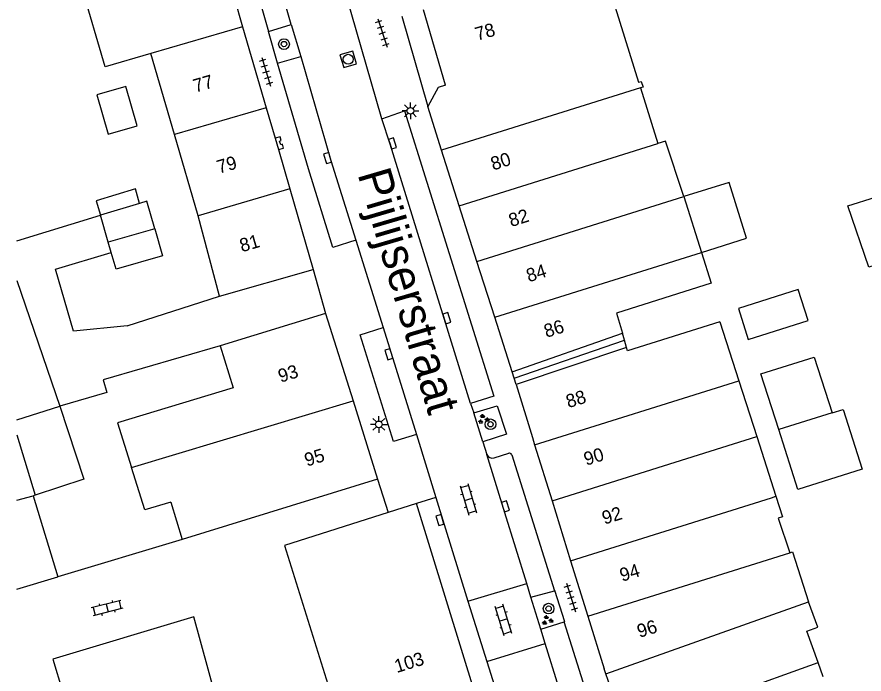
# Model space of a CAD drawing. Extents: x 132998 to 136004, y 396998 to 398512.
# Drawn here: x 133000 to 133063.5, y 397159.9 to 397209.1 of the extents above; entities that cross this region are included whole.
import ezdxf

# ---------------------------------------------------------------- set-up
doc = ezdxf.new("R2010")
doc.units = 0
for name, color, linetype in [('gg-afsc-erfafscheiding', 7, 'Continuous'), ('gg-afsc-muur', 7, 'Continuous'), ('gg-anno-huisnummerreeks BGT', 7, 'Continuous'), ('gg-anno-openbare ruimte label', 7, 'Continuous'), ('gg-bbg-bijgebouw', 7, 'Continuous'), ('gg-bbg-gedigitaliseerde bebouwing', 7, 'Continuous'), ('gg-bbg-gedigitaliseerde bebouwing onder overbouw', 7, 'Continuous'), ('gg-bbg-gedigitaliseerde bijgebouw', 7, 'Continuous'), ('gg-bbg-gedigitaliseerde overbouw', 7, 'Continuous'), ('gg-bbg-hoofdgebouw', 7, 'Continuous'), ('gg-bbg-luifel en loopbrug', 7, 'Continuous'), ('gg-bbg-pand overbouw', 7, 'Continuous'), ('gg-bbg-tussenscheiding', 7, 'Continuous'), ('gg-bbg-tussenscheiding niveau 01', 7, 'Continuous'), ('gg-knt-verharding', 7, 'Continuous'), ('gg-knt-verharding nz', 7, 'Continuous'), ('gt-grn-weggrens', 7, 'Continuous'), ('gt-symb-boom', 7, 'Continuous'), ('gt-symb-groenvak', 7, 'Continuous'), ('gt-symb-klinker verharding', 7, 'Continuous'), ('gt-symb-kolk', 7, 'Continuous'), ('gt-symb-lichtmast', 7, 'Continuous'), ('gt-symb-rioolschacht', 7, 'Continuous'), ('gt-symb-tegel verharding', 7, 'Continuous')]:
    doc.layers.add(name, color=color, linetype=linetype)

# ---------------------------------------------------------------- blocks, each defined once
blk = doc.blocks.new('gt0-GRVAK')
at = {"layer": 'gt-symb-groenvak'}
for p, q in [((-0.11, 0.189), (-0.228, 0.24)), ((-0.182, 0.153), (0.088, 0.153)), ((-0.091, 0.211), (-0.156, 0.322)), ((-0.047, 0.214), (-0.047, 0.393)), ((-0.004, 0.211), (0.061, 0.322)), ((0.015, 0.189), (0.133, 0.24)), ((0.262, -0.052), (0.197, 0.059)), ((0.305, -0.049), (0.305, 0.13)), ((0.349, -0.052), (0.414, 0.059)), ((-0.245, -0.228), (-0.363, -0.177)), ((-0.318, -0.264), (-0.047, -0.264)), ((-0.226, -0.206), (-0.291, -0.095)), ((-0.183, -0.203), (-0.183, -0.024)), ((-0.139, -0.206), (-0.074, -0.095)), ((-0.12, -0.228), (-0.002, -0.177)), ((0.243, -0.074), (0.125, -0.023)), ((0.17, -0.11), (0.441, -0.11)), ((0.368, -0.074), (0.486, -0.023))]:
    blk.add_line(p, q, dxfattribs=at)
blk = doc.blocks.new('gt0-BOOM')
at = {"layer": 'gt-symb-boom'}
for radius in [0.4, 0.2]:
    blk.add_circle((0, 0), radius, dxfattribs=at)
blk = doc.blocks.new('gt0-TEG1')
at = {"layer": 'gt-symb-tegel verharding'}
for p, q in [((-1.125, 0), (1.125, 0)), ((-0.9, -0.25), (-0.9, 0.25)), ((-0.45, -0.25), (-0.45, 0.25)), ((0, -0.25), (0, 0.25)), ((0.45, -0.25), (0.45, 0.25)), ((0.9, -0.25), (0.9, 0.25))]:
    blk.add_line(p, q, dxfattribs=at)
blk = doc.blocks.new('gt0-KOLK')
at = {"layer": 'gt-symb-kolk'}
blk.add_lwpolyline([(0, 0), (0.375, 0), (0.375, 0.4), (-0.375, 0.4), (-0.375, 0), (0, 0)], dxfattribs=at)
blk = doc.blocks.new('gt0-KL1')
at = {"layer": 'gt-symb-klinker verharding'}
for p, q in [((-1.15, 0.3), (1.15, 0.3)), ((-1, -0.3), (-1, 0.3)), ((-0.5, 0.3), (-0.5, 0.45)), ((0, -0.3), (0, 0.3)), ((0.5, 0.3), (0.5, 0.45)), ((1, -0.3), (1, 0.3)), ((-1.15, -0.3), (1.15, -0.3)), ((-0.5, -0.45), (-0.5, -0.3)), ((0.5, -0.45), (0.5, -0.3))]:
    blk.add_line(p, q, dxfattribs=at)
blk = doc.blocks.new('gt0-LMAST')
at = {"layer": 'gt-symb-lichtmast'}
for p, q in [((-0.182, 0.173), (-0.447, 0.438)), ((-0.005, 0.246), (-0.005, 0.621)), ((0.172, 0.173), (0.437, 0.438)), ((-0.255, -0.004), (-0.63, -0.004)), ((-0.182, -0.181), (-0.447, -0.446)), ((-0.005, -0.254), (-0.005, -0.629)), ((0.437, -0.446), (0.172, -0.181)), ((0.245, -0.004), (0.62, -0.004))]:
    blk.add_line(p, q, dxfattribs=at)
blk.add_circle((-0.005, -0.004), 0.25, dxfattribs=at)
blk = doc.blocks.new('gt0-RS')
at = {"layer": 'gt-symb-rioolschacht'}
blk.add_lwpolyline([(-0.5, -0.5), (0.5, -0.5), (0.5, 0.5), (-0.5, 0.5)], close=True, dxfattribs=at)
blk.add_circle((0, 0), 0.375, dxfattribs=at)

msp = doc.modelspace()

# ---------------------------------------------------------------- linework, layer by layer
at = {"layer": 'gg-afsc-erfafscheiding'}
for p, q in [((133000, 397192.359), (133006.26, 397194.266)), ((133000, 397189.365), (133003.224, 397179.962))]:
    msp.add_line(p, q, dxfattribs=at)
msp.add_lwpolyline([(133008.262, 397185.968), (133004.249, 397185.569), (133002.9, 397190.227), (133007.071, 397191.467)], dxfattribs=at)
at = {"layer": 'gg-afsc-muur'}
msp.add_line((133008.262, 397185.968), (133015.17, 397188.194), dxfattribs=at)
msp.add_lwpolyline([(133015.231, 397184.475), (133006.467, 397181.92), (133006.725, 397180.974), (133003.224, 397179.962)], dxfattribs=at)
at = {"layer": 'gg-bbg-bijgebouw'}
for p, q in [((133000, 397178.934), (133003.224, 397179.962)), ((133001.363, 397173.29), (133001.209, 397173.24)), ((133001.209, 397173.24), (133003.052, 397167.153)), ((133000, 397166.238), (133003.052, 397167.153))]:
    msp.add_line(p, q, dxfattribs=at)
msp.add_lwpolyline([(133003.224, 397179.962), (133005.007, 397174.477), (133001.363, 397173.29)], dxfattribs=at)
at = {"layer": 'gg-bbg-gedigitaliseerde bebouwing'}
for p, q in [((133011.802, 397200.314), (133010.032, 397206.398)), ((133046.712, 397203.82), (133048.021, 397199.644)), ((133013.571, 397194.231), (133011.802, 397200.314)), ((133049.969, 397195.666), (133051.286, 397191.484)), ((133015.17, 397188.194), (133013.571, 397194.231)), ((133052.678, 397186.28), (133054.097, 397181.85)), ((133054.097, 397181.85), (133055.433, 397177.676)), ((133007.537, 397178.691), (133008.583, 397175.346)), ((133055.433, 397177.676), (133056.868, 397173.192)), ((133060.42, 397159.652), (133060.035, 397160.718))]:
    msp.add_line(p, q, dxfattribs=at)
for points in [[(133044.206, 397212.63), (133044.336, 397212.232), (133044.115, 397212.16), (133046.582, 397204.237), (133046.783, 397204.3), (133046.912, 397203.883), (133046.712, 397203.82)], [(133010.032, 397206.398), (133006.604, 397205.397), (133004.828, 397211.479), (133005.392, 397211.643)], [(133049.969, 397195.666), (133048.599, 397199.825), (133048.021, 397199.644)], [(133051.286, 397191.484), (133052.014, 397189.17), (133044.929, 397186.935), (133045.366, 397185.436)], [(133052.678, 397186.28), (133045.753, 397184.11), (133045.683, 397184.351)], [(133011.537, 397172.756), (133009.573, 397172.177), (133008.583, 397175.346)], [(133056.868, 397173.192), (133057.359, 397171.659), (133057.038, 397171.55), (133057.917, 397168.96)], [(133057.917, 397168.96), (133058.123, 397169.027), (133059.321, 397165.284)], [(133060.035, 397160.718), (133059.181, 397163.082), (133060.009, 397163.382), (133059.321, 397165.284)]]:
    msp.add_lwpolyline(points, dxfattribs=at)
at = {"layer": 'gg-bbg-gedigitaliseerde bebouwing onder overbouw'}
for p, q in [((133037.102, 397182.524), (133045.366, 397185.436)), ((133045.683, 397184.351), (133037.399, 397181.565))]:
    msp.add_line(p, q, dxfattribs=at)
at = {"layer": 'gg-bbg-gedigitaliseerde bijgebouw'}
for p, q in [((133009.194, 397195.159), (133006.26, 397194.266)), ((133006.846, 397192.243), (133006.26, 397194.266)), ((133007.071, 397191.467), (133006.846, 397192.243))]:
    msp.add_line(p, q, dxfattribs=at)
for points in [[(133010.321, 397193.249), (133009.721, 397195.32), (133009.194, 397195.159)], [(133010.321, 397193.249), (133010.907, 397191.226), (133007.432, 397190.219), (133007.071, 397191.467)], [(133059.276, 397186.364), (133058.54, 397188.695), (133054.058, 397187.28), (133054.795, 397184.949), (133059.276, 397186.364)]]:
    msp.add_lwpolyline(points, dxfattribs=at)
at = {"layer": 'gg-bbg-gedigitaliseerde overbouw'}
for p, q in [((133045.525, 397184.894), (133045.366, 397185.436)), ((133045.683, 397184.351), (133045.525, 397184.894))]:
    msp.add_line(p, q, dxfattribs=at)
at = {"layer": 'gg-bbg-hoofdgebouw'}
for p, q in [((133015.139, 397214.489), (133016.908, 397208.406)), ((133032.101, 397204.019), (133030.465, 397209.667)), ((133016.908, 397208.406), (133018.677, 397202.322)), ((133031.818, 397199.152), (133030.78, 397202.42)), ((133018.677, 397202.322), (133019.338, 397200.049)), ((133019.338, 397200.049), (133019.588, 397199.19)), ((133019.588, 397199.19), (133020.446, 397196.239)), ((133033.145, 397194.978), (133031.818, 397199.152)), ((133020.446, 397196.239), (133022.202, 397190.201)), ((133034.471, 397190.804), (133033.145, 397194.978)), ((133035.798, 397186.629), (133034.471, 397190.804)), ((133015.17, 397188.194), (133022.202, 397190.201)), ((133023.132, 397186.897), (133015.231, 397184.475)), ((133023.132, 397186.897), (133025.185, 397180.349)), ((133037.102, 397182.524), (133035.798, 397186.629)), ((133037.399, 397181.565), (133038.627, 397177.594)), ((133025.185, 397180.349), (133027.023, 397174.486)), ((133038.627, 397177.594), (133038.793, 397177.057)), ((133038.793, 397177.057), (133040.094, 397172.849)), ((133027.023, 397174.486), (133012.393, 397169.962)), ((133011.537, 397172.756), (133012.393, 397169.962)), ((133029.95, 397172.66), (133027.829, 397171.984)), ((133036.39, 397151.74), (133029.95, 397172.66)), ((133040.094, 397172.849), (133041.481, 397168.363)), ((133041.481, 397168.363), (133042.766, 397164.208)), ((133042.766, 397164.208), (133043.99, 397160.25)), ((133044.128, 397159.869), (133043.99, 397160.25)), ((133044.887, 397157.769), (133044.128, 397159.869))]:
    msp.add_line(p, q, dxfattribs=at)
for points in [[(133032.101, 397204.019), (133031.56, 397203.84), (133030.78, 397202.42)], [(133015.231, 397184.475), (133016.192, 397181.339), (133007.537, 397178.691)], [(133027.829, 397171.984), (133020.038, 397169.502), (133026.543, 397148.712), (133036.39, 397151.74)]]:
    msp.add_lwpolyline(points, dxfattribs=at)
at = {"layer": 'gg-bbg-luifel en loopbrug'}
msp.add_line((133061.078, 397179.452), (133057.082, 397178.195), dxfattribs=at)
for points in [[(133006.841, 397200.346), (133009.008, 397200.976), (133008.149, 397203.929), (133005.982, 397203.299), (133006.841, 397200.346)], [(133051.286, 397191.484), (133054.676, 397192.547), (133053.359, 397196.729), (133049.969, 397195.666)], [(133009.194, 397195.159), (133008.877, 397196.252), (133005.943, 397195.359), (133006.26, 397194.266)], [(133067.981, 397191.677), (133063.824, 397190.364), (133062.266, 397194.968), (133066.416, 397196.285)], [(133057.082, 397178.195), (133055.747, 397182.367), (133059.744, 397183.619), (133061.078, 397179.452)], [(133061.078, 397179.452), (133061.906, 397179.713), (133063.344, 397175.221), (133058.518, 397173.709), (133057.082, 397178.195)]]:
    msp.add_lwpolyline(points, dxfattribs=at)
at = {"layer": 'gg-bbg-pand overbouw'}
for p, q in [((133037.251, 397182.045), (133037.102, 397182.524)), ((133037.399, 397181.565), (133037.251, 397182.045))]:
    msp.add_line(p, q, dxfattribs=at)
at = {"layer": 'gg-bbg-tussenscheiding'}
for p, q in [((133016.908, 397208.406), (133010.032, 397206.398)), ((133046.712, 397203.82), (133031.818, 397199.152)), ((133018.677, 397202.322), (133011.802, 397200.314)), ((133033.145, 397194.978), (133048.021, 397199.644)), ((133020.446, 397196.239), (133013.571, 397194.231)), ((133034.471, 397190.804), (133049.969, 397195.666)), ((133010.321, 397193.249), (133006.846, 397192.243)), ((133035.798, 397186.629), (133051.286, 397191.484)), ((133038.793, 397177.057), (133054.097, 397181.85)), ((133008.583, 397175.346), (133025.185, 397180.349)), ((133000, 397177.814), (133001.363, 397173.29)), ((133040.094, 397172.849), (133055.433, 397177.676)), ((133000, 397172.904), (133001.209, 397173.24)), ((133042.766, 397164.208), (133057.917, 397168.96)), ((133044.128, 397159.869), (133059.321, 397165.284)), ((133045.672, 397155.599), (133060.035, 397160.718))]:
    msp.add_line(p, q, dxfattribs=at)
msp.add_lwpolyline([(133041.481, 397168.363), (133056.547, 397173.083), (133056.868, 397173.192)], dxfattribs=at)
at = {"layer": 'gg-bbg-tussenscheiding niveau 01'}
msp.add_line((133037.251, 397182.045), (133045.525, 397184.894), dxfattribs=at)
at = {"layer": 'gg-knt-verharding'}
for p, q in [((133028.853, 397209.2), (133030.78, 397202.42)), ((133018.838, 397208.057), (133020.558, 397208.585)), ((133020.558, 397208.585), (133021.261, 397206.17)), ((133019.513, 397205.685), (133021.261, 397206.17)), ((133025.394, 397192.401), (133027.448, 397185.846)), ((133022.202, 397190.201), (133023.132, 397186.897)), ((133033.99, 397180.151), (133034.242, 397179.443)), ((133034.916, 397177.281), (133034.242, 397179.443)), ((133029.95, 397177.823), (133031.389, 397173.099)), ((133034.916, 397177.281), (133035.212, 397176.322)), ((133035.75, 397176.066), (133036.846, 397176.419)), ((133037.085, 397176.308), (133040.269, 397166.116)), ((133027.023, 397174.486), (133027.829, 397171.984)), ((133031.389, 397173.099), (133033.794, 397165.32)), ((133012.393, 397169.962), (133003.052, 397167.153)), ((133033.794, 397165.32), (133038.197, 397166.66)), ((133038.519, 397165.621), (133040.269, 397166.116)), ((133039.257, 397163.232), (133038.519, 397165.621)), ((133033.794, 397165.32), (133035.214, 397160.813)), ((133039.257, 397163.232), (133040.998, 397163.77)), ((133035.214, 397160.813), (133039.586, 397162.143))]:
    msp.add_line(p, q, dxfattribs=at)
for points in [[(133009.908, 397245.964), (133008.149, 397245.473), (133018.838, 397208.057)], [(133027.341, 397201.508), (133024.678, 397210.787), (133023.951, 397213.391)], [(133025.394, 397192.401), (133023.677, 397191.86), (133021.851, 397197.754), (133019.513, 397205.685)], [(133027.341, 397201.508), (133029.049, 397202.089), (133035.727, 397180.698), (133033.99, 397180.151)], [(133019.588, 397199.19), (133019.982, 397199.306), (133019.895, 397199.589), (133019.765, 397199.55), (133019.677, 397199.831), (133019.805, 397199.877), (133019.722, 397200.161), (133019.338, 397200.049)], [(133029.95, 397177.823), (133028.223, 397177.294), (133025.706, 397185.311), (133027.448, 397185.846)], [(133034.242, 397179.443), (133035.978, 397179.985), (133036.694, 397177.852), (133034.916, 397177.281)], [(133040.998, 397163.77), (133041.051, 397163.786), (133040.315, 397166.129), (133040.269, 397166.116)], [(133017.556, 397144.216), (133014.352, 397153.76), (133015.981, 397154.209), (133013.244, 397164.145), (133002.677, 397160.967), (133003.405, 397158.577), (133000.271, 397157.598)], [(133047.902, 397138.692), (133049.58, 397139.271), (133042.429, 397159.249), (133040.998, 397163.77)], [(133035.214, 397160.813), (133036.355, 397157.149), (133036.761, 397155.995), (133049.749, 397120.034)]]:
    msp.add_lwpolyline(points, dxfattribs=at)
for centre, radius, start, end in [((133035.635, 397176.517), 0.466, 204.77152, 284.33486), ((133036.899, 397176.22), 0.206, 25.35589, 104.82049)]:
    msp.add_arc(centre, radius, start, end, dxfattribs=at)
at = {"layer": 'gg-knt-verharding nz'}
for p, q in [((133019.513, 397205.685), (133018.838, 397208.057)), ((133027.448, 397185.846), (133029.95, 397177.823)), ((133036.549, 397171.964), (133035.212, 397176.322)), ((133038.197, 397166.66), (133036.549, 397171.964)), ((133038.519, 397165.621), (133038.197, 397166.66)), ((133039.586, 397162.143), (133039.257, 397163.232))]:
    msp.add_line(p, q, dxfattribs=at)
for points in [[(133020.558, 397208.585), (133016.009, 397224.513), (133009.908, 397245.964)], [(133021.261, 397206.17), (133023.529, 397198.385), (133025.394, 397192.401)], [(133033.99, 397180.151), (133027.955, 397199.596), (133027.341, 397201.508)], [(133047.902, 397138.692), (133041.092, 397157.481), (133040.608, 397158.865), (133039.586, 397162.143)]]:
    msp.add_lwpolyline(points, dxfattribs=at)
at = {"layer": 'gt-grn-weggrens'}
msp.add_line((133031.389, 397173.099), (133029.95, 397172.66), dxfattribs=at)

# ---------------------------------------------------------------- block references
at = {"layer": 'gt-symb-boom'}
for p in [(133020.011, 397207.103), (133035.484, 397178.595), (133039.842, 397164.768)]:
    msp.add_blockref('gt0-BOOM', p, dxfattribs=at)
at = {"layer": 'gt-symb-groenvak'}
for p in [(133034.944, 397178.971), (133039.728, 397163.892)]:
    msp.add_blockref('gt0-GRVAK', p, dxfattribs=at)
at = {"layer": 'gt-symb-klinker verharding'}
for p, rotation in [((133033.82, 397172.968), -73.44886324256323), ((133006.751, 397164.809), -165.8803970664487), ((133036.461, 397163.909), 107.2754202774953)]:
    msp.add_blockref('gt0-KL1', p, dxfattribs=dict(at, rotation=rotation))
at = {"layer": 'gt-symb-kolk'}
for p, rotation in [((133027.955, 397199.596), -72.77930062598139), ((133023.467, 397198.609), 106.26020470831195), ((133032.02, 397186.494), -72.72457972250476), ((133028.055, 397183.903), 107.33010868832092), ((133036.41, 397172.38), -72.66989131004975), ((133031.885, 397171.472), 106.91321771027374)]:
    msp.add_blockref('gt0-KOLK', p, dxfattribs=dict(at, rotation=rotation))
at = {"layer": 'gt-symb-lichtmast'}
for p in [(133029.487, 397202.1), (133027.122, 397178.592)]:
    msp.add_blockref('gt0-LMAST', p, dxfattribs=at)
at = {"layer": 'gt-symb-rioolschacht', "rotation": -163.73979529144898}
msp.add_blockref('gt0-RS', (133024.827, 397205.961), dxfattribs=at)
at = {"layer": 'gt-symb-tegel verharding'}
for p, rotation in [((133027.385, 397207.934), -72.12657893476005), ((133018.675, 397205.031), -73.37760385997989), ((133041.521, 397165.607), -72.12657893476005)]:
    msp.add_blockref('gt0-TEG1', p, dxfattribs=dict(at, rotation=rotation))

# ---------------------------------------------------------------- texts
at = {"layer": 'gg-anno-huisnummerreeks BGT'}
for s, rotation, p in [('78', 16.1, (133034.493, 397207.348)), ('77', 16.2, (133013.372, 397203.459)), ('79', 16.2, (133015.14, 397197.379)), ('80', 17.6, (133035.687, 397197.618)), ('82', 17.6, (133037.035, 397193.377)), ('81', 16.2, (133016.852, 397191.491)), ('84', 17.6, (133038.351, 397189.235)), ('86', 17.6, (133039.674, 397185.071)), ('93', 17.4, (133019.755, 397181.704)), ('88', 17.2, (133041.32, 397179.798)), ('95', 17.4, (133021.727, 397175.412)), ('90', 17.2, (133042.655, 397175.479)), ('92', 17.2, (133044.019, 397171.065)), ('94', 17.2, (133045.346, 397166.776)), ('96', 17.2, (133046.646, 397162.571)), ('103', 17.1, (133028.462, 397159.937))]:
    msp.add_text(s, height=1, rotation=rotation, dxfattribs=at).set_placement(p)
at = {"layer": 'gg-anno-openbare ruimte label'}
msp.add_text('Pijlijserstraat', height=2.5, rotation=286.4, dxfattribs=at).set_placement((133025.508, 397197.367))

doc.saveas('drawing.dxf')
